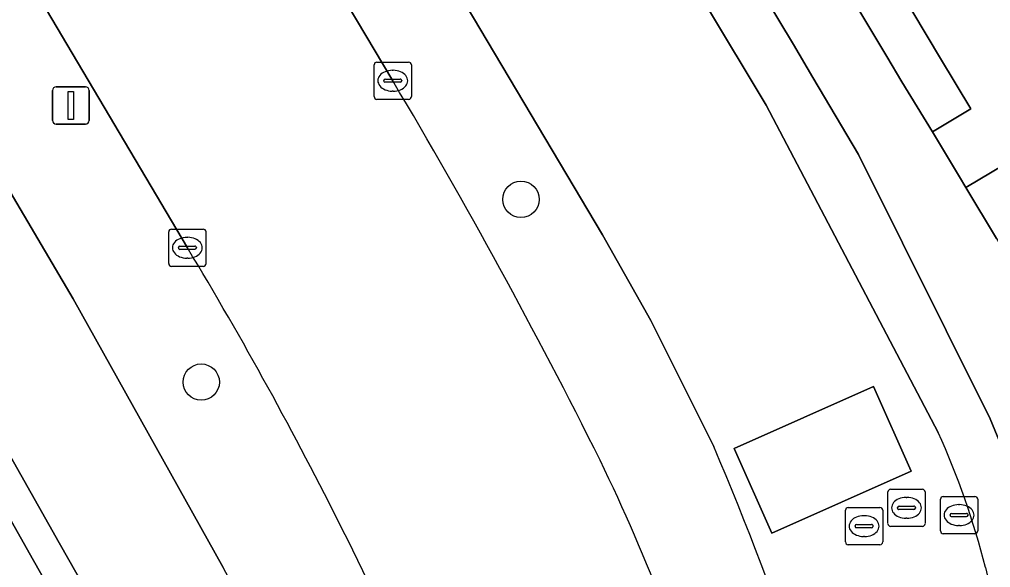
# Model space of a CAD drawing. Extents: x 156412 to 157779, y 382335 to 383768.
# Drawn here: x 156857.41 to 156883.51, y 383528.83 to 383543.56 of the extents above; entities that cross this region are included whole.
import ezdxf

# ---------------------------------------------------------------- set-up
doc = ezdxf.new("R2010")
doc.units = 0
for name, color, linetype in [('IMGEO_Berm_groen', 7, 'Continuous'), ('IMGEO_Boom', 7, 'Continuous'), ('IMGEO_Erf', 7, 'Continuous'), ('IMGEO_Fietspad_gesloten', 7, 'Continuous'), ('IMGEO_Groenvoorziening', 7, 'Continuous'), ('IMGEO_Haag', 7, 'Continuous'), ('IMGEO_Kolk', 7, 'Continuous'), ('IMGEO_Lichtmast', 7, 'Continuous'), ('IMGEO_OVBaan_gesloten', 7, 'Continuous'), ('IMGEO_Pand', 7, 'Continuous'), ('IMGEO_Parkeervlak_open', 7, 'Continuous'), ('IMGEO_Rijbaan_lokaal_gesloten', 7, 'Continuous'), ('IMGEO_Rijbaan_lokaal_open', 7, 'Continuous'), ('IMGEO_Rioolput', 7, 'Continuous'), ('IMGEO_Voetpad_open', 7, 'Continuous')]:
    doc.layers.add(name, color=color, linetype=linetype)

msp = doc.modelspace()

# ---------------------------------------------------------------- linework, layer by layer
at = {"layer": 'IMGEO_Berm_groen'}
for points in [[(156861.927, 383537.422), (156852.502, 383553.317), (156842.549, 383570.096), (156833.596, 383585.118), (156824.647, 383600.159), (156814.578, 383617.063)], [(156828.532, 383587.236), (156842.401, 383563.988), (156858.858, 383536.047), (156862.888, 383528.83)], [(156853.772, 383570.245), (156848.538, 383579.107), (156846.173, 383577.697), (156857.989, 383557.797), (156867.444, 383541.91)], [(156876.071, 383532.082), (156874.381, 383535.463), (156873.078, 383537.772), (156853.772, 383570.245)], [(156884.543, 383422.944), (156884.326, 383423.903), (156884.275, 383424.125), (156866.82, 383499.811), (156866.18, 383502.592), (156864.666, 383509.198), (156863.948, 383512.313), (156863.183, 383515.418), (156862.371, 383518.51), (156861.46, 383521.425), (156860.315, 383524.256), (156858.943, 383526.985), (156857.754, 383529.083), (156855.52, 383533.027)]]:
    msp.add_lwpolyline(points, dxfattribs=at)
for centre, radius, start, end in [((156732.649, 383461.619), 156.896, 26.53577, 30.78038), ((156770.172, 383482.007), 107.191, 26.50499, 31.12937), ((156806.868, 383502.401), 75.3, 12.83583, 23.2147), ((156826.237, 383509.028), 51.99, 16.0925, 25.8702), ((156820.472, 383506.567), 51.219, 15.9858, 27.0298), ((156826.589, 383508.849), 41.434, 15.2702, 28.8307)]:
    msp.add_arc(centre, radius, start, end, dxfattribs=at)
at = {"layer": 'IMGEO_Boom'}
for centre in [(156870.89, 383538.721), (156862.298, 383533.811)]:
    msp.add_circle(centre, 0.489, dxfattribs=at)
at = {"layer": 'IMGEO_Erf'}
for points in [[(156880.976, 383544.483), (156879.947, 383543.863), (156880.721, 383542.558), (156881.128, 383541.884), (156881.946, 383540.538), (156882.978, 383541.158), (156882.165, 383542.508), (156881.417, 383543.751), (156881.09, 383544.294)], [(156883.883, 383539.655), (156882.847, 383539.04), (156883.671, 383537.666), (156884.099, 383536.955), (156884.864, 383535.682), (156885.899, 383536.305), (156885.133, 383537.578), (156884.444, 383538.722), (156884.032, 383539.407)]]:
    msp.add_lwpolyline(points, close=True, dxfattribs=at)
at = {"layer": 'IMGEO_Fietspad_gesloten'}
for points in [[(156862.888, 383528.83), (156858.858, 383536.047), (156842.401, 383563.988), (156828.532, 383587.236)], [(156825.447, 383585.463), (156839.413, 383562.05), (156855.71, 383534.393), (156855.857, 383534.133), (156858.484, 383529.496), (156859.674, 383527.395)]]:
    msp.add_lwpolyline(points, dxfattribs=at)
msp.add_arc((156826.589, 383508.849), 41.434, 15.2702, 28.8307, dxfattribs=at)
at = {"layer": 'IMGEO_Groenvoorziening'}
for points in [[(156805.896, 383613.754), (156812.75, 383602.314), (156815.542, 383598.343), (156816.185, 383598.689), (156819.306, 383594.099), (156822.343, 383588.978), (156823.661, 383586.788), (156829.777, 383576.441), (156839.004, 383560.807), (156851.257, 383540.179), (156855.107, 383533.758), (156855.52, 383533.027), (156857.754, 383529.083), (156858.943, 383526.985), (156860.315, 383524.256), (156861.46, 383521.425), (156862.371, 383518.51), (156863.183, 383515.418), (156863.948, 383512.313), (156864.666, 383509.198), (156866.18, 383502.592), (156866.82, 383499.811), (156884.275, 383424.125)], [(156859.674, 383527.395), (156858.484, 383529.496), (156855.857, 383534.133), (156855.71, 383534.393), (156839.413, 383562.05), (156825.447, 383585.463)]]:
    msp.add_lwpolyline(points, dxfattribs=at)
at = {"layer": 'IMGEO_Haag'}
for points in [[(156805.896, 383613.754), (156812.75, 383602.314), (156815.542, 383598.343), (156816.185, 383598.689), (156819.306, 383594.099), (156822.343, 383588.978), (156823.661, 383586.788), (156829.777, 383576.441), (156839.004, 383560.807), (156851.257, 383540.179), (156855.107, 383533.758), (156855.52, 383533.027), (156857.754, 383529.083), (156858.943, 383526.985), (156860.315, 383524.256), (156861.46, 383521.425), (156862.371, 383518.51), (156863.183, 383515.418), (156863.948, 383512.313), (156864.666, 383509.198), (156866.18, 383502.592), (156866.82, 383499.811), (156884.275, 383424.125)], [(156859.674, 383527.395), (156858.484, 383529.496), (156855.857, 383534.133), (156855.71, 383534.393), (156839.413, 383562.05), (156825.447, 383585.463)]]:
    msp.add_lwpolyline(points, dxfattribs=at)
at = {"layer": 'IMGEO_Kolk'}
for p, q in [((156866.945, 383541.484), (156866.945, 383542.336)), ((156867.02, 383542.41), (156867.872, 383542.41)), ((156867.946, 383542.336), (156867.946, 383541.484)), ((156867.433, 383542.19), (156867.458, 383542.19)), ((156867.204, 383541.904), (156867.204, 383541.916)), ((156867.642, 383541.867), (156867.244, 383541.867)), ((156867.247, 383541.953), (156867.645, 383541.953)), ((156867.688, 383541.916), (156867.688, 383541.904)), ((156867.456, 383541.63), (156867.431, 383541.63)), ((156867.872, 383541.41), (156867.02, 383541.41)), ((156861.5, 383537.922), (156862.352, 383537.922)), ((156861.425, 383536.996), (156861.425, 383537.848)), ((156861.913, 383537.702), (156861.938, 383537.702)), ((156862.426, 383537.848), (156862.426, 383536.996)), ((156861.684, 383537.416), (156861.684, 383537.428)), ((156862.122, 383537.379), (156861.724, 383537.379)), ((156861.727, 383537.465), (156862.125, 383537.465)), ((156862.168, 383537.428), (156862.168, 383537.416)), ((156861.936, 383537.142), (156861.911, 383537.142)), ((156862.352, 383536.922), (156861.5, 383536.922)), ((156882.163, 383529.812), (156882.163, 383530.664)), ((156882.238, 383530.738), (156883.09, 383530.738)), ((156883.164, 383530.664), (156883.164, 383529.812)), ((156882.651, 383530.518), (156882.676, 383530.518)), ((156882.422, 383530.232), (156882.422, 383530.244)), ((156882.86, 383530.195), (156882.462, 383530.195)), ((156882.465, 383530.281), (156882.863, 383530.281)), ((156882.906, 383530.244), (156882.906, 383530.232)), ((156882.674, 383529.958), (156882.649, 383529.958)), ((156883.09, 383529.738), (156882.238, 383529.738))]:
    msp.add_line(p, q, dxfattribs=at)
for points in [[(156866.945, 383541.484), (156866.945, 383542.336)], [(156867.02, 383542.41), (156867.872, 383542.41)], [(156867.946, 383542.336), (156867.946, 383541.484)], [(156867.872, 383541.41), (156867.02, 383541.41)], [(156861.5, 383537.922), (156862.352, 383537.922)], [(156861.425, 383536.996), (156861.425, 383537.848)], [(156862.426, 383537.848), (156862.426, 383536.996)], [(156862.352, 383536.922), (156861.5, 383536.922)], [(156882.163, 383529.812), (156882.163, 383530.664)], [(156882.238, 383530.738), (156883.09, 383530.738)], [(156883.164, 383530.664), (156883.164, 383529.812)], [(156883.09, 383529.738), (156882.238, 383529.738)]]:
    msp.add_lwpolyline(points, dxfattribs=at)
for centre, radius, start, end in [((156867.022, 383542.334), 0.0765, 91.552, 178.448), ((156867.022, 383542.334), 0.0765, 91.552, 178.448), ((156867.87, 383542.334), 0.0765, 1.552, 88.448), ((156867.87, 383542.334), 0.0765, 1.552, 88.448), ((156867.244, 383541.913), 0.0403, 85.8775, 175.7526), ((156867.241, 383541.903), 0.0366, 178.938, 274.7102), ((156867.645, 383541.91), 0.043, 264.8664, 352.4533), ((156867.649, 383541.915), 0.0386, 1.7309, 96.639), ((156867.022, 383541.486), 0.0765, 181.552, 268.448), ((156867.022, 383541.486), 0.0765, 181.552, 268.448), ((156867.87, 383541.486), 0.0765, 271.552, 358.448), ((156867.87, 383541.486), 0.0765, 271.552, 358.448), ((156861.502, 383537.846), 0.0765, 91.552, 178.448), ((156861.502, 383537.846), 0.0765, 91.552, 178.448), ((156862.35, 383537.846), 0.0765, 1.552, 88.448), ((156862.35, 383537.846), 0.0765, 1.552, 88.448), ((156861.724, 383537.425), 0.0403, 85.8775, 175.7526), ((156861.721, 383537.415), 0.0366, 178.938, 274.7102), ((156862.125, 383537.422), 0.043, 264.8664, 352.4533), ((156862.129, 383537.427), 0.0386, 1.7309, 96.639), ((156861.502, 383536.998), 0.0765, 181.552, 268.448), ((156861.502, 383536.998), 0.0765, 181.552, 268.448), ((156862.35, 383536.998), 0.0765, 271.552, 358.448), ((156862.35, 383536.998), 0.0765, 271.552, 358.448), ((156882.24, 383530.662), 0.0765, 91.552, 178.448), ((156882.24, 383530.662), 0.0765, 91.552, 178.448), ((156883.088, 383530.662), 0.0765, 1.552, 88.448), ((156883.088, 383530.662), 0.0765, 1.552, 88.448), ((156882.462, 383530.241), 0.0403, 85.8775, 175.7526), ((156882.459, 383530.231), 0.0366, 178.938, 274.7102), ((156882.863, 383530.238), 0.043, 264.8664, 352.4533), ((156882.867, 383530.243), 0.0386, 1.7309, 96.639), ((156882.24, 383529.814), 0.0765, 181.552, 268.448), ((156882.24, 383529.814), 0.0765, 181.552, 268.448), ((156883.088, 383529.814), 0.0765, 271.552, 358.448), ((156883.088, 383529.814), 0.0765, 271.552, 358.448)]:
    msp.add_arc(centre, radius, start, end, dxfattribs=at)
for centre, major_axis, ratio, start_param, end_param in [((156867.432, 383541.91), (-0.387, 0.002), 0.722429, 4.712389, 7.853982), ((156867.457, 383541.91), (-0.39, 0.002), 0.717154, 1.570796, 4.712389), ((156861.912, 383537.422), (-0.387, 0.002), 0.722429, 4.712389, 7.853982), ((156861.937, 383537.422), (-0.39, 0.002), 0.717154, 1.570796, 4.712389), ((156882.65, 383530.238), (-0.387, 0.002), 0.722429, 4.712389, 7.853982), ((156882.675, 383530.238), (-0.39, 0.002), 0.717154, 1.570796, 4.712389)]:
    msp.add_ellipse(centre, major_axis=major_axis, ratio=ratio, start_param=start_param, end_param=end_param, dxfattribs=at)
at = {"layer": 'IMGEO_Lichtmast'}
for p, q in [((156858.299, 383540.845), (156858.299, 383541.645)), ((156858.299, 383541.645), (156858.299, 383540.845)), ((156858.399, 383541.745), (156859.189, 383541.745)), ((156859.189, 383541.745), (156858.399, 383541.745)), ((156859.289, 383541.645), (156859.289, 383540.845)), ((156859.289, 383540.845), (156859.289, 383541.645)), ((156859.189, 383540.745), (156858.399, 383540.745)), ((156858.399, 383540.745), (156859.189, 383540.745))]:
    msp.add_line(p, q, dxfattribs=at)
msp.add_lwpolyline([(156858.719, 383541.62), (156858.869, 383541.62), (156858.869, 383540.87), (156858.719, 383540.87), (156858.719, 383541.62)], dxfattribs=at)
for centre, start, end in [((156858.399, 383541.645), 90, 180), ((156858.399, 383541.645), 90, 180), ((156859.189, 383541.645), 0, 90), ((156859.189, 383541.645), 360, 90), ((156858.399, 383540.845), 180, 270), ((156858.399, 383540.845), 180, 270), ((156859.189, 383540.845), 270, 0), ((156859.189, 383540.845), 270, 0)]:
    msp.add_arc(centre, 0.1, start, end, dxfattribs=at)
at = {"layer": 'IMGEO_OVBaan_gesloten'}
msp.add_lwpolyline([(156867.444, 383541.91), (156857.989, 383557.797), (156846.173, 383577.697), (156844.355, 383580.759), (156839.105, 383589.601), (156829.644, 383605.508), (156821.417, 383619.335), (156814.578, 383617.063), (156824.647, 383600.159), (156833.596, 383585.118), (156842.549, 383570.096), (156852.502, 383553.317), (156861.927, 383537.422)], dxfattribs=at)
for centre, radius, start, end in [((156732.649, 383461.619), 156.896, 26.53577, 30.78038), ((156770.172, 383482.007), 107.191, 26.50499, 31.12937), ((156826.237, 383509.028), 51.99, 16.0925, 25.8702), ((156820.472, 383506.567), 51.219, 15.9858, 27.0298)]:
    msp.add_arc(centre, radius, start, end, dxfattribs=at)
at = {"layer": 'IMGEO_Pand'}
msp.add_lwpolyline([(156892.475, 383544.753), (156895.36, 383546.465), (156892.413, 383551.378), (156891.892, 383551.064), (156889.54, 383549.646), (156880.976, 383544.483), (156881.09, 383544.294), (156881.417, 383543.751), (156882.165, 383542.508), (156882.978, 383541.158), (156881.946, 383540.538), (156882.672, 383539.331), (156882.847, 383539.04), (156883.883, 383539.655)], close=True, dxfattribs=at)
at = {"layer": 'IMGEO_Parkeervlak_open'}
msp.add_lwpolyline([(156883.372, 383528.827), (156892.432, 383489.674), (156893.823, 383490.007), (156884.759, 383529.237), (156884.28, 383530.938), (156883.501, 383532.821), (156879.96, 383539.93), (156878.738, 383541.996), (156878.215, 383542.888), (156861.038, 383571.383), (156846.657, 383595.304), (156831.803, 383620.025), (156831.22, 383619.699), (156832.154, 383616.714), (156845.378, 383594.689), (156859.815, 383570.674), (156877.483, 383541.251), (156882.102, 383532.46)], dxfattribs=at)
msp.add_arc((156862.937, 383523.722), 21.063, 14.0264, 24.5101, dxfattribs=at)
at = {"layer": 'IMGEO_Rijbaan_lokaal_gesloten'}
for points in [[(156882.102, 383532.46), (156877.483, 383541.251), (156859.815, 383570.674), (156845.378, 383594.689), (156832.154, 383616.714), (156831.22, 383619.699), (156830.938, 383620.598)], [(156827.929, 383613.878), (156829.792, 383610.852), (156846.763, 383582.113), (156848.538, 383579.107), (156853.772, 383570.245), (156873.078, 383537.772), (156874.381, 383535.463), (156876.071, 383532.082)]]:
    msp.add_lwpolyline(points, dxfattribs=at)
msp.add_lwpolyline([(156877.636, 383529.75), (156876.621, 383532.028), (156880.363, 383533.695), (156881.378, 383531.417)], close=True, dxfattribs=at)
for centre, radius, start, end in [((156862.937, 383523.722), 21.063, 14.0264, 24.5101), ((156806.868, 383502.401), 75.3, 12.83583, 23.2147)]:
    msp.add_arc(centre, radius, start, end, dxfattribs=at)
at = {"layer": 'IMGEO_Rijbaan_lokaal_open'}
msp.add_lwpolyline([(156877.636, 383529.75), (156881.378, 383531.417), (156880.363, 383533.695), (156876.621, 383532.028)], close=True, dxfattribs=at)
at = {"layer": 'IMGEO_Rioolput'}
for p, q in [((156880.75, 383530.007), (156880.75, 383530.859)), ((156880.825, 383530.933), (156881.677, 383530.933)), ((156881.751, 383530.859), (156881.751, 383530.007)), ((156881.238, 383530.713), (156881.263, 383530.713)), ((156879.611, 383529.516), (156879.611, 383530.368)), ((156879.686, 383530.442), (156880.538, 383530.442)), ((156880.612, 383530.368), (156880.612, 383529.516)), ((156881.009, 383530.427), (156881.009, 383530.439)), ((156881.447, 383530.39), (156881.049, 383530.39)), ((156881.052, 383530.476), (156881.45, 383530.476)), ((156881.493, 383530.439), (156881.493, 383530.427)), ((156880.099, 383530.222), (156880.124, 383530.222)), ((156881.261, 383530.153), (156881.236, 383530.153)), ((156879.87, 383529.936), (156879.87, 383529.948)), ((156880.308, 383529.899), (156879.91, 383529.899)), ((156879.913, 383529.985), (156880.311, 383529.985)), ((156880.354, 383529.948), (156880.354, 383529.936)), ((156881.677, 383529.933), (156880.825, 383529.933)), ((156880.122, 383529.662), (156880.097, 383529.662)), ((156880.538, 383529.442), (156879.686, 383529.442))]:
    msp.add_line(p, q, dxfattribs=at)
for points in [[(156880.75, 383530.007), (156880.75, 383530.859)], [(156880.825, 383530.933), (156881.677, 383530.933)], [(156881.751, 383530.859), (156881.751, 383530.007)], [(156879.611, 383529.516), (156879.611, 383530.368)], [(156879.686, 383530.442), (156880.538, 383530.442)], [(156880.612, 383530.368), (156880.612, 383529.516)], [(156881.677, 383529.933), (156880.825, 383529.933)], [(156880.538, 383529.442), (156879.686, 383529.442)]]:
    msp.add_lwpolyline(points, dxfattribs=at)
for centre, radius, start, end in [((156880.827, 383530.857), 0.0765, 91.552, 178.448), ((156880.827, 383530.857), 0.0765, 91.552, 178.448), ((156881.675, 383530.857), 0.0765, 1.552, 88.448), ((156881.675, 383530.857), 0.0765, 1.552, 88.448), ((156879.688, 383530.366), 0.0765, 91.552, 178.448), ((156879.688, 383530.366), 0.0765, 91.552, 178.448), ((156880.536, 383530.366), 0.0765, 1.552, 88.448), ((156880.536, 383530.366), 0.0765, 1.552, 88.448), ((156881.049, 383530.436), 0.0403, 85.8775, 175.7526), ((156881.046, 383530.426), 0.0366, 178.938, 274.7102), ((156881.45, 383530.433), 0.043, 264.8664, 352.4533), ((156881.454, 383530.438), 0.0386, 1.7309, 96.639), ((156879.91, 383529.945), 0.0403, 85.8775, 175.7526), ((156879.907, 383529.935), 0.0366, 178.938, 274.7102), ((156880.311, 383529.942), 0.043, 264.8664, 352.4533), ((156880.315, 383529.947), 0.0386, 1.7309, 96.639), ((156880.827, 383530.009), 0.0765, 181.552, 268.448), ((156880.827, 383530.009), 0.0765, 181.552, 268.448), ((156881.675, 383530.009), 0.0765, 271.552, 358.448), ((156881.675, 383530.009), 0.0765, 271.552, 358.448), ((156879.688, 383529.518), 0.0765, 181.552, 268.448), ((156879.688, 383529.518), 0.0765, 181.552, 268.448), ((156880.536, 383529.518), 0.0765, 271.552, 358.448), ((156880.536, 383529.518), 0.0765, 271.552, 358.448)]:
    msp.add_arc(centre, radius, start, end, dxfattribs=at)
for centre, major_axis, ratio, start_param, end_param in [((156881.237, 383530.433), (-0.387, 0.002), 0.722429, 4.712389, 7.853982), ((156881.262, 383530.433), (-0.39, 0.002), 0.717154, 1.570796, 4.712389), ((156880.098, 383529.942), (-0.387, 0.002), 0.722429, 4.712389, 7.853982), ((156880.123, 383529.942), (-0.39, 0.002), 0.717154, 1.570796, 4.712389)]:
    msp.add_ellipse(centre, major_axis=major_axis, ratio=ratio, start_param=start_param, end_param=end_param, dxfattribs=at)
at = {"layer": 'IMGEO_Voetpad_open'}
for points in [[(156830.938, 383620.598), (156831.22, 383619.699), (156831.803, 383620.025), (156846.657, 383595.304), (156861.038, 383571.383), (156878.215, 383542.888), (156878.738, 383541.996), (156879.96, 383539.93), (156883.501, 383532.821), (156884.28, 383530.938), (156884.759, 383529.237), (156893.823, 383490.007), (156892.432, 383489.674), (156891.845, 383489.546), (156892.214, 383488.014), (156894.19, 383488.494), (156894.946, 383485.103)], [(156883.671, 383537.666), (156882.847, 383539.04), (156882.672, 383539.331), (156881.946, 383540.538), (156881.128, 383541.884), (156880.721, 383542.558), (156879.947, 383543.863), (156879.732, 383544.215), (156878.995, 383545.42), (156878.188, 383546.748), (156877.792, 383547.431), (156876.935, 383548.843), (156876.781, 383549.092), (156875.759, 383550.748), (156875.254, 383551.632), (156874.86, 383552.316), (156874.173, 383553.459), (156874.01, 383553.726), (156872.991, 383555.401), (156872.46, 383556.281), (156872.073, 383556.957), (156871.387, 383558.081), (156871.065, 383558.607), (156870.476, 383559.571)]]:
    msp.add_lwpolyline(points, dxfattribs=at)

doc.saveas('drawing.dxf')
